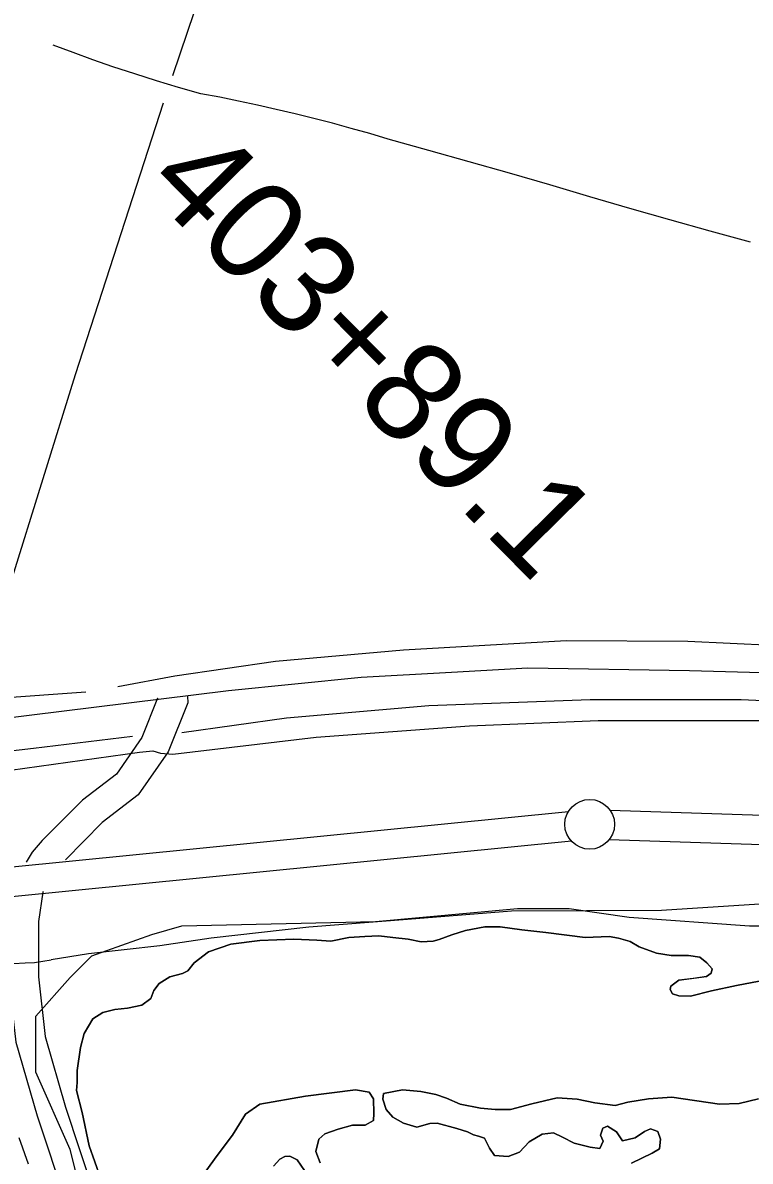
# Model space of a CAD drawing. Extents: x 3297753 to 3335611, y 652252 to 677623.
# Drawn here: x 3318936 to 3319667, y 672894 to 674037 of the extents above; entities that cross this region are included whole.
import ezdxf

# ---------------------------------------------------------------- set-up
doc = ezdxf.new("R2010")
doc.units = 0
for name, color, linetype in [('V-LEVE-TOET', 7, 'Continuous'), ('V-RIVR-EDGE', 7, 'Continuous'), ('V-ROAD-CNTR', 7, 'Continuous'), ('V-SITE-VEGE', 7, 'Continuous'), ('V-SURV-IDEN', 7, 'Continuous'), ('V-SURV-LINE', 7, 'Continuous'), ('V-TOPO-SHOR', 7, 'Continuous'), ('V-WETL-SWMP', 7, 'Continuous')]:
    doc.layers.add(name, color=color, linetype=linetype)

msp = doc.modelspace()

# ---------------------------------------------------------------- linework, layer by layer
at = {"layer": 'V-LEVE-TOET'}
for points in [[(3319086.7, 673302.7), (3319230.5, 673319.5), (3319384.8, 673331.1), (3319514, 673336.3), (3319675.7, 673336.4), (3319829.9, 673328.4), (3319990.7, 673317.1), (3320180.4, 673316.6), (3320338.9, 673310.1), (3320536.4, 673305.2), (3320585.2, 673304)], [(3316947.6, 673080.2), (3317084.6, 673088.5), (3317198.8, 673096.9), (3317356.3, 673114.4), (3317452.4, 673125.4), (3317564.7, 673140.1), (3317672.6, 673149), (3317732.5, 673154), (3317870.7, 673167), (3317984.9, 673175.8), (3318083.4, 673185.9), (3318211.8, 673200.2), (3318327.6, 673212.1), (3318586.4, 673245.3), (3318745.6, 673263.2), (3318908.7, 673284.5), (3319053.3, 673304.5)], [(3319053.3, 673304.5), (3319066.7, 673306), (3319074.1, 673303.6), (3319086.7, 673302.7)], [(3320416.8, 673121.3), (3320333, 673126), (3320211.8, 673132.6), (3320108.4, 673134.7), (3319978.2, 673140.9), (3319833, 673150.1), (3319696.9, 673153.3), (3319577.6, 673145.6), (3319426.9, 673145), (3319322.5, 673136.5), (3319223.3, 673128.7), (3319125.2, 673117.8), (3319073.6, 673109.9), (3319001.9, 673101.9), (3318964.5, 673095.9)], [(3318903.5, 673099.2), (3318912.1, 673096.8), (3318926.6, 673092.4), (3318938.3, 673093), (3318947.7, 673093.3), (3318964.5, 673095.9)]]:
    msp.add_lwpolyline(points, dxfattribs=at)
at = {"layer": 'V-RIVR-EDGE'}
msp.add_spline([(3319128.4, 669896.1), (3319102.4, 669879.1), (3319066.7, 669858.6), (3318998.7, 669821.5), (3318951.4, 669795.7), (3318909.4, 669773.7), (3318888.8, 669759.4), (3318855.4, 669738.9), (3318784.8, 669700.7), (3318721.5, 669664.8), (3318664, 669631.6), (3318611.6, 669602.2), (3318546.3, 669558.2), (3318510.6, 669535.8), (3318467.5, 669512.6), (3318428.6, 669485.2), (3318397.2, 669465.9), (3318376.2, 669455.1), (3318341.6, 669437.3), (3318290, 669414.2), (3318221.3, 669382.9), (3318160.7, 669354.4), (3318105.6, 669327.4), (3318072.2, 669313.1), (3318054.3, 669302.3), (3318037.6, 669291.1), (3318008.5, 669278.3), (3317934.7, 669245.6), (3317848.2, 669204.7), (3317778.3, 669175.8), (3317690.1, 669136.4), (3317626.9, 669112.5), (3317574.9, 669094.4), (3317522.1, 669077.9), (3317438.3, 669052.5), (3317361.8, 669030.2), (3317325.3, 669021), (3317282.6, 669010.6), (3317240.4, 669001), (3317195, 668994.9), (3317157.7, 668992.7), (3317125.1, 668988.9), (3317099.9, 668988.2), (3317080.2, 668991.7), (3317051.9, 668995.3), (3317007.3, 668998.1), (3316976.3, 668998.2), (3316934, 668997.1), (3316897.1, 668994.1), (3316852.9, 668984.1), (3316825.3, 668979.2), (3316789.6, 668968.4), (3316757.8, 668964.6), (3316689.2, 668960.9), (3316637.2, 668958.7), (3316609.3, 668962.3), (3316564.3, 668966.2), (3316521.7, 668969.5), (3316453.4, 668978.2), (3316408.5, 668983.7), (3316370.9, 668990.8), (3316339.5, 669003.6), (3316308.1, 669017.7), (3316175.6, 669059.1), (3316062.4, 669095.9), (3316009, 669111.1), (3315957.5, 669138.8), (3315917.6, 669168.7), (3315889.7, 669185.5), (3315866.1, 669203.8), (3315831.3, 669231.4), (3315800.7, 669249.3), (3315742.6, 669272.7), (3315665.5, 669309), (3315570.2, 669365), (3315493.2, 669416), (3315408.4, 669475.2), (3315304.6, 669541), (3315222.5, 669595.5), (3315155.1, 669631.7), (3315081.5, 669664.5), (3315028.9, 669686.3), (3315002.9, 669692.6), (3314990.9, 669694.2), (3314966.1, 669703.9), (3314940.5, 669718.3), (3314918.4, 669734.7), (3314896.8, 669755.7), (3314868.1, 669779), (3314813.2, 669818.3), (3314771.8, 669851.4), (3314742, 669877.8), (3314699, 669923.3), (3314661.5, 669973.4), (3314624.4, 670022.8), (3314598.5, 670050.4), (3314575.3, 670069.8), (3314546.6, 670087.7), (3314523.4, 670094), (3314495.5, 670098.3), (3314476.1, 670103.8), (3314468, 670107.7), (3314463.3, 670108.9), (3314460.6, 670106.2), (3314446.3, 670107.7), (3314437.4, 670115.5), (3314433.1, 670128.3), (3314432, 670143.1), (3314432.4, 670159), (3314428.9, 670163.6), (3314421.2, 670172.6), (3314382.1, 670199.4), (3314356.2, 670215), (3314336.4, 670225.1), (3314320.5, 670227.5), (3314307.7, 670227.1), (3314297.6, 670226), (3314289.5, 670228.7), (3314284.1, 670233.4), (3314263.6, 670256.3), (3314234.2, 670300.2), (3314210.3, 670339.9), (3314184, 670376.4), (3314159.6, 670409.4), (3314121.8, 670464.6), (3314083.9, 670521.7), (3314058.4, 670561.3), (3314047.6, 670571.4), (3314026.3, 670588.9), (3314010.8, 670599.8), (3314004.2, 670603.3), (3313993.8, 670604.5), (3313981.3, 670603.7), (3313978.6, 670604.9), (3313958.9, 670618.9), (3313934.1, 670640.7), (3313892.3, 670683.5), (3313876.5, 670708.7), (3313854.1, 670736.3), (3313826.2, 670759.2), (3313808, 670773.2), (3313806.5, 670777.9), (3313803.4, 670800.8), (3313791.1, 670838.1), (3313772.6, 670874.2), (3313744.7, 670904.9), (3313727.3, 670918.5), (3313708.7, 670925.1), (3313696.3, 670933.3), (3313689.8, 670944.9), (3313684.4, 670960.1), (3313677.1, 670978.7), (3313670.1, 670989.6), (3313657, 671002.4), (3313636.1, 671018.4), (3313615.6, 671042.9), (3313603.2, 671064.6), (3313592, 671080.5), (3313565.3, 671118.2), (3313548.7, 671147), (3313542.2, 671155.9), (3313529.4, 671167.9), (3313524, 671178.4), (3313524, 671193.9), (3313519.4, 671213.7), (3313509.4, 671244.8), (3313494, 671276.2), (3313469.6, 671310.8), (3313446.5, 671348.1), (3313425.2, 671380.7), (3313399.7, 671423.8), (3313367.3, 671477.8), (3313340.6, 671517.8), (3313310.9, 671556.7), (3313282.6, 671594), (3313261.4, 671615.7), (3313235.8, 671644.1), (3313221.6, 671667.8), (3313207.7, 671695.8), (3313192.2, 671714.4), (3313177.9, 671738.5), (3313162.9, 671770.7), (3313133.1, 671822.8), (3313095.7, 671899.2), (3313081.4, 671936.1), (3313064.5, 671974.6), (3313049.4, 672009.1), (3313032.4, 672030.9), (3313011.5, 672048.4), (3313010, 672053.4), (3313008.1, 672060), (3313006.1, 672063.5), (3312992.2, 672075.6), (3312979.8, 672090.3), (3312969.4, 672106.6), (3312960.2, 672133.8), (3312954.8, 672153.6), (3312938.6, 672182), (3312919.3, 672214.2), (3312906.5, 672244.5), (3312890.3, 672278.3), (3312865.6, 672319), (3312852.5, 672347.4), (3312845.2, 672364.5), (3312835.9, 672379.6), (3312824.3, 672390.5), (3312817.3, 672405.2), (3312803.1, 672430.1), (3312791.1, 672451.5), (3312777.6, 672467.4), (3312769.1, 672479), (3312760.2, 672496.5), (3312756.4, 672525.2), (3312752.9, 672545), (3312743.3, 672569.5), (3312730.9, 672593.9), (3312715.1, 672611.4), (3312711.2, 672618.4), (3312711.2, 672622.7), (3312712, 672630), (3312706.6, 672640.1), (3312695.4, 672653.7), (3312691.5, 672656.1), (3312691.1, 672649.9), (3312671.7, 672650.3), (3312659.3, 672651.5), (3312656.6, 672653.4), (3312655.9, 672655.8), (3312655.9, 672660.4), (3312657.4, 672663.9), (3312662.5, 672667.4), (3312666, 672667.8), (3312673.3, 672666.2), (3312685.4, 672662.7), (3312689.6, 672663.4), (3312690.8, 672666.5), (3312680.8, 672685.2), (3312674.2, 672698.4), (3312664.9, 672710.4), (3312661.5, 672722.9), (3312652.6, 672744.6), (3312642.6, 672764.8), (3312630.6, 672779.9), (3312620.2, 672802.5), (3312606.6, 672821.5), (3312599.7, 672834.7), (3312586.9, 672851.8), (3312575.7, 672877), (3312565.4, 672908.1), (3312555.3, 672925.5), (3312544.5, 672942.6), (3312535.3, 672972.1), (3312524.5, 673007.4), (3312515.2, 673033.5), (3312497.5, 673081.2), (3312492.1, 673094.8), (3312486.3, 673107.2), (3312471.6, 673121.2), (3312462.4, 673128.6), (3312455.8, 673144.9), (3312445.4, 673179.1), (3312425.7, 673220.2), (3312421.5, 673234.2), (3312420.8, 673246.2), (3312418.1, 673255.5), (3312403, 673297.1), (3312376.5, 673363), (3312353.7, 673425.1), (3312312.8, 673516.8), (3312308.2, 673523), (3312298.1, 673530), (3312295.8, 673533.9), (3312295.9, 673544.7), (3312295.1, 673561.4), (3312291.3, 673578.1), (3312279.7, 673610.7), (3312265.9, 673650.7), (3312259.7, 673670.5), (3312252.8, 673700.3), (3312246.3, 673719), (3312244.3, 673722.1), (3312239.7, 673724.4), (3312231.2, 673731.4), (3312227.7, 673739.6), (3312227.3, 673747.7), (3312225.8, 673765.2), (3312221.6, 673783.8), (3312215.1, 673806.7), (3312206.6, 673824.6), (3312195.8, 673854.8), (3312188.5, 673891.7), (3312185.8, 673909.2), (3312175.8, 673935.9), (3312163.1, 673960.4), (3312160, 673967.8), (3312160, 673981.3), (3312156.2, 674003.9), (3312152.8, 674023.6), (3312140.5, 674063.6), (3312122.8, 674126.1), (3312116.7, 674157.1), (3312105.9, 674205.2), (3312092, 674242.9), (3312078.9, 674267.4), (3312075.5, 674280.6), (3312073.9, 674291.4), (3312066.2, 674307.3), (3312063.9, 674314.7), (3312064.7, 674322.5), (3312065.1, 674329.1), (3312058.5, 674339.5), (3312053.5, 674350), (3312051.6, 674359.7), (3312049.3, 674374.5), (3312044.4, 674402.8), (3312044.4, 674407.4), (3312047.9, 674412.9), (3312049.4, 674416.3), (3312048.7, 674421.4), (3312045.2, 674426.4), (3312039.4, 674428.4), (3312032.5, 674462.9), (3312024.4, 674503.7), (3312017.9, 674530.1), (3312012.5, 674533.6), (3312009, 674538.6), (3312009, 674542.1), (3312012.1, 674544.4), (3312016.4, 674545.2), (3312018, 674549.8), (3312015.7, 674570.4), (3312009.9, 674590.2), (3312007.6, 674592.9), (3312003.3, 674595.2), (3311998.7, 674597.6), (3311999.9, 674600.7), (3312002.6, 674604.5), (3312003, 674610.8), (3311997.6, 674625.1), (3311996.8, 674634), (3311998, 674649.9), (3311996.9, 674660.4), (3311993, 674667.4), (3311983, 674679.4), (3311982.6, 674692.6), (3311982.3, 674714.7), (3311983.9, 674718.2), (3311981.2, 674735.3), (3311978.9, 674740), (3311972.7, 674751.6), (3311965, 674768.3), (3311960.4, 674783.4), (3311953.5, 674811.8), (3311951.6, 674835.8), (3311949.7, 674865.3), (3311946.7, 674884.3), (3311939.3, 674896.3), (3311937.8, 674903.7), (3311938.6, 674914.2), (3311938.2, 674925.4), (3311931.7, 674958), (3311920.9, 674990.2), (3311909.8, 675028.6), (3311896.7, 675065.9), (3311889.8, 675096.6), (3311885.6, 675114.4), (3311882.5, 675119.1), (3311872, 675124.1), (3311865, 675124.2), (3311859.2, 675119.1), (3311856.9, 675114.5), (3311856.9, 675109.4), (3311858.4, 675104.8), (3311869.6, 675098.9), (3311876.2, 675089.6), (3311876.2, 675087.7), (3311871.9, 675086.9), (3311863, 675086.9), (3311853.7, 675086.2), (3311849.4, 675081.5), (3311847.1, 675075.7), (3311847.1, 675072.2), (3311847.1, 675067.2), (3311849.7, 675059.4), (3311849, 675056.3), (3311844.3, 675053.6), (3311838.9, 675052.1), (3311833.8, 675052.1), (3311831.1, 675057.9), (3311827.7, 675068.8), (3311827.7, 675074.2), (3311826.9, 675076.2), (3311824.6, 675077.7), (3311819.5, 675077.7), (3311814.9, 675073.9), (3311809.8, 675072.7), (3311793.1, 675068.1), (3311785, 675068.1), (3311778, 675073.6), (3311775.7, 675079.4), (3311778.5, 675091.4), (3311781.6, 675104.2), (3311784.3, 675108.5), (3311789.4, 675112.3), (3311788.6, 675115), (3311783.6, 675117), (3311782.4, 675122), (3311782.4, 675125.9), (3311787.9, 675135.2), (3311787.5, 675139.1), (3311785.2, 675141), (3311771.6, 675136.4), (3311760.7, 675134.9), (3311735.9, 675134.2), (3311725.8, 675133.8), (3311723.5, 675134.6), (3311722.4, 675138.9), (3311722.4, 675153.6), (3311723.2, 675168.7), (3311725.9, 675175.7), (3311733.3, 675184.2), (3311735.7, 675190.8), (3311740.4, 675212.1)], degree=3, dxfattribs=at)
at = {"layer": 'V-ROAD-CNTR'}
for points in [[(3319265.9, 673931.2), (3319247.1, 673936.3), (3319228.4, 673941.2), (3319209.5, 673945.9), (3319190.6, 673950.3), (3319171.7, 673954.6), (3319152.7, 673958.6), (3319133.7, 673962.4), (3319114.6, 673966), (3319092.4, 673972.4), (3319070.3, 673979), (3319048.3, 673985.9), (3319026.4, 673993.1), (3319006.4, 674000.1), (3318986.4, 674007.3), (3318966.5, 674014.8)], [(3319666.8, 673816.9), (3319626.4, 673827.9), (3319586, 673839.2), (3319545.7, 673850.7), (3319505.5, 673862.5), (3319465.4, 673874.5), (3319424.9, 673886.2), (3319384.3, 673897.7), (3319343.8, 673909.1), (3319303.1, 673920.3), (3319284.5, 673925.9), (3319265.9, 673931.2)], [(3316881.5, 673135.7), (3317060, 673149.8), (3317382.6, 673179.3), (3317785.5, 673222.3), (3318241.2, 673265.8), (3318741.8, 673317.1), (3319142.7, 673366.7), (3319275.7, 673379.9), (3319366.5, 673385.1), (3319443.4, 673389.2), (3319605.7, 673386.6), (3319762.3, 673382.2)], [(3319071.4, 673358.6), (3319071.3, 673359), (3319055.5, 673319.2), (3319029.9, 673282.5), (3318995.9, 673256.4), (3318955.5, 673215.8), (3318945.2, 673204.1), (3318939.3, 673194.2)], [(3319101.3, 673360.9), (3319101.8, 673354.3), (3319082, 673304.8), (3319051.9, 673261.6), (3319015.8, 673233.8), (3318978.7, 673196.5)], [(3318925.6, 673162.2), (3318921.8, 673136.7), (3318921.7, 673077.4), (3318928.8, 673013.3), (3318950.2, 672939.2), (3318979, 672852.4), (3319011.8, 672757), (3319060.3, 672654.4), (3319111.4, 672534.6), (3319152.3, 672438.6), (3319177.6, 672367.7), (3319207.9, 672278.3), (3319227.2, 672207.2), (3319259.9, 672080.3)], [(3318956.5, 673164.5), (3318956.2, 673164), (3318951.8, 673134.4), (3318951.7, 673079), (3318958.3, 673019.1), (3318978.9, 672948.1), (3319007.4, 672862), (3319024.1, 672813.5)]]:
    msp.add_lwpolyline(points, dxfattribs=at)
at = {"layer": 'V-SITE-VEGE'}
for points in [[(3318992.1, 672870.9), (3318983.5, 672905.5), (3318948.9, 672983.3), (3318948.9, 673039.5), (3318983.5, 673078.4), (3319005.1, 673100), (3319065.6, 673121.6), (3319095.8, 673130.3), (3319290.2, 673134.6), (3319432.8, 673147.6), (3319484.7, 673147.6), (3319545.2, 673138.9), (3319666.1, 673130.3), (3319718, 673130.3)], [(3319675.8, 673074.7), (3319652.9, 673070.2), (3319627.7, 673064.9), (3319606.8, 673059.6), (3319595, 673059.7), (3319588.7, 673061.7), (3319586.4, 673066.1), (3319586.8, 673069.6), (3319595.1, 673075.4), (3319622.7, 673079.1), (3319627.4, 673082.6), (3319628.6, 673087), (3319623.2, 673092.9), (3319616.2, 673098.5), (3319604.8, 673100.5), (3319587.4, 673100.3), (3319572.5, 673102.8), (3319555.2, 673109.2), (3319545.9, 673114.4), (3319534.5, 673117.7), (3319525, 673119.4), (3319501, 673118.4), (3319461.3, 673123.5), (3319437.3, 673126), (3319415.3, 673129), (3319400, 673129.1), (3319380.7, 673125.3), (3319366.9, 673121.1), (3319354.2, 673116.5), (3319348.3, 673114.6), (3319336.1, 673113.9), (3319323.1, 673116.8), (3319307.8, 673118.5), (3319293.7, 673120.2), (3319279.5, 673119.5), (3319263.3, 673118.5), (3319245.2, 673114.7), (3319231.4, 673115.6), (3319208.2, 673116.6), (3319174, 673115.4), (3319144.8, 673111.7), (3319122.3, 673104), (3319108.1, 673093.1), (3319101.7, 673084.9), (3319096.2, 673082.2), (3319083.5, 673078.8)], [(3319083.5, 673078.8), (3319072.9, 673072.2), (3319067.7, 673065.1), (3319064.5, 673057.3), (3319055.4, 673050.3), (3319041.2, 673047.3), (3319028.2, 673046.2), (3319016.3, 673043.2), (3319006.4, 673036.6), (3318997.7, 673022.1), (3318994, 673007.9), (3318990.6, 672984.7), (3318990.5, 672972.9), (3318989.7, 672964.7), (3318995.4, 672942.6), (3319002.6, 672909.1), (3319014.1, 672877.1)], [(3319113.2, 672874.3), (3319130, 672898.1), (3319146.7, 672920), (3319159.5, 672940.8), (3319174.1, 672950.9), (3319219.8, 672959.1), (3319270.3, 672965.4), (3319284, 672962.9), (3319288.3, 672956.2), (3319288.5, 672941.6), (3319288.1, 672934.5), (3319279.8, 672929.9), (3319267.2, 672930), (3319252.6, 672925.8), (3319239.2, 672921.2), (3319233.2, 672915.7), (3319230.4, 672903.5), (3319234.6, 672892.1)], [(3319516.2, 672919.9), (3319518.9, 672914), (3319515.7, 672906.5), (3319505.9, 672907.8), (3319489.8, 672911.9), (3319478, 672917.9), (3319469, 672922.3), (3319457.6, 672920.8), (3319444.5, 672913.1), (3319435, 672902.9), (3319423.5, 672898.3), (3319409.8, 672899.6), (3319404.7, 672906.7), (3319399.7, 672917), (3319393.8, 672919), (3319388.7, 672920.3), (3319382.8, 672923.1), (3319371.8, 672926.7), (3319352.2, 672932), (3319344.7, 672931.7), (3319331.7, 672927.8), (3319318.4, 672931.9), (3319307.8, 672937.9), (3319300.8, 672945.8), (3319297.7, 672956.1), (3319298.2, 672961.6), (3319317.5, 672965.3), (3319335.6, 672963.6), (3319350.9, 672960.7), (3319361.5, 672957.1), (3319375.2, 672951.1), (3319395.6, 672946.9), (3319410.6, 672945.6), (3319425.9, 672945.5), (3319447.2, 672951.2), (3319472.8, 672957.3), (3319492.9, 672955.9), (3319510.6, 672952.2), (3319531, 672949.7), (3319543.6, 672953.1), (3319564.5, 672956.5), (3319587.8, 672957.9), (3319635.7, 672951.1), (3319655.4, 672951.7), (3319675.1, 672956.3)], [(3319547.4, 672891.7), (3319568, 672901.8), (3319575.5, 672906), (3319576.4, 672915.8), (3319573.7, 672923.7), (3319566.6, 672926.2), (3319560.3, 672923.5), (3319551.2, 672917.2), (3319538.2, 672914.2), (3319532.4, 672923.3), (3319523.4, 672928.9), (3319518.6, 672927), (3319516.2, 672919.9)], [(3319218.8, 672884.4), (3319211.4, 672895.1), (3319204.3, 672898.7), (3319199.2, 672898.3), (3319194.1, 672895.6), (3319187.7, 672888.6)]]:
    msp.add_lwpolyline(points, dxfattribs=at)
at = {"layer": 'V-SURV-LINE'}
for points in [[(3317181.1, 673016.1), (3319484, 673245)], [(3319525.9, 673246.4), (3320822.6, 673203.9)], [(3319487, 673215.2), (3317184.1, 672986.2)], [(3320821.6, 673173.9), (3319524.9, 673216.4)]]:
    msp.add_lwpolyline(points, dxfattribs=at)
msp.add_circle((3319505.4, 673232.1), 25, dxfattribs=at)
at = {"layer": 'V-TOPO-SHOR'}
msp.add_line((3318999.2, 673364.7), (3318890.7, 673357.3), dxfattribs=at)
for points in [[(3319086.5, 673984.2), (3319115.7, 674070.6), (3319169.3, 674233.8), (3319228, 674415.6), (3319278.9, 674581.3), (3319341.1, 674775.3), (3319395.6, 674949.7), (3319453.7, 675127.5), (3319482.7, 675226.9), (3319491.2, 675247.4), (3319515.1, 675273.3), (3319589.2, 675324.5), (3319715.3, 675411.9), (3319718.7, 675414.1)], [(3318890.7, 673357.3), (3318923.8, 673474.9), (3318988.9, 673683.9), (3319077.1, 673957)], [(3319731.7, 673409.6), (3319604, 673415.9), (3319481.7, 673416.5), (3319318.2, 673407), (3319189.9, 673395.6), (3319088.7, 673380.8), (3319031.3, 673370.3)], [(3319969, 673343.7), (3319818.1, 673349.7), (3319657.5, 673357), (3319505.8, 673357.1), (3319343.9, 673351.1), (3319200.8, 673338.7), (3319095.6, 673323.9)], [(3319046.2, 673320.4), (3318946.5, 673308.4), (3318788, 673289.8), (3318644.1, 673274.6), (3318493.8, 673258.3), (3318345.5, 673243.5), (3318203.5, 673228.3), (3318087, 673218.7), (3317906.6, 673200.7), (3317728.9, 673183.1), (3317562.6, 673171.2), (3317373.5, 673150.6), (3317209.2, 673132.4), (3317036.6, 673117.5), (3316879.7, 673101.6), (3316796.2, 673100.8), (3316697.9, 673106.3), (3316554.1, 673117.4), (3316379.5, 673133.8), (3316194.6, 673148), (3316106.8, 673149.6), (3315995.8, 673141.9), (3315916.2, 673130.5)], [(3319101.7, 673084.9), (3319108.1, 673093.1), (3319122.3, 673104), (3319144.8, 673111.7), (3319174, 673115.4), (3319208.2, 673116.6), (3319231.4, 673115.6), (3319245.2, 673114.7), (3319263.3, 673118.5), (3319279.5, 673119.5), (3319293.7, 673120.2), (3319307.8, 673118.5), (3319323.1, 673116.8), (3319336.1, 673113.9), (3319348.3, 673114.6), (3319354.2, 673116.5), (3319366.9, 673121.1), (3319380.7, 673125.3), (3319400, 673129.1), (3319415.3, 673129), (3319437.3, 673126), (3319461.3, 673123.5), (3319501, 673118.4), (3319525, 673119.4), (3319534.5, 673117.7), (3319545.9, 673114.4), (3319555.2, 673109.2), (3319572.5, 673102.8), (3319587.4, 673100.3), (3319604.8, 673100.5), (3319616.2, 673098.5), (3319623.2, 673092.9), (3319628.6, 673087), (3319627.4, 673082.6), (3319622.7, 673079.1), (3319609.3, 673077.3), (3319595.1, 673075.4), (3319586.8, 673069.6), (3319586.4, 673066.1), (3319588.7, 673061.7), (3319595, 673059.7), (3319606.8, 673059.6), (3319627.7, 673064.9), (3319652.9, 673070.2), (3319675.8, 673074.7)], [(3319014.1, 672877.1), (3319002.6, 672909.1), (3318995.4, 672942.6), (3318989.7, 672964.7), (3318990.5, 672972.9), (3318990.6, 672984.7), (3318994, 673007.9), (3318997.7, 673022.1), (3319006.4, 673036.6), (3319016.3, 673043.2), (3319028.2, 673046.2), (3319041.2, 673047.3), (3319055.4, 673050.3), (3319064.5, 673057.3), (3319067.7, 673065.1), (3319072.9, 673072.2), (3319083.5, 673078.8), (3319096.2, 673082.2), (3319101.7, 673084.9)], [(3319234.6, 672892.1), (3319230.4, 672903.5), (3319233.2, 672915.7), (3319239.2, 672921.2), (3319252.6, 672925.8), (3319267.2, 672930), (3319279.8, 672929.9), (3319288.1, 672934.5), (3319288.5, 672941.6), (3319288.3, 672956.2), (3319284, 672962.9), (3319270.3, 672965.4), (3319219.8, 672959.1), (3319174.1, 672950.9), (3319159.5, 672940.8), (3319146.7, 672920), (3319130, 672898.1), (3319113.2, 672874.3)], [(3319675.1, 672956.3), (3319655.4, 672951.7), (3319635.7, 672951.1), (3319587.8, 672957.9), (3319564.5, 672956.5), (3319543.6, 672953.1), (3319531, 672949.7), (3319510.6, 672952.2), (3319492.9, 672955.9), (3319472.8, 672957.3), (3319447.2, 672951.2), (3319425.9, 672945.5), (3319410.6, 672945.6), (3319395.6, 672946.9), (3319375.2, 672951.1), (3319361.5, 672957.1), (3319350.9, 672960.7), (3319335.6, 672963.6), (3319317.5, 672965.3), (3319298.2, 672961.6), (3319297.7, 672956.1), (3319300.8, 672945.8), (3319307.8, 672937.9), (3319318.4, 672931.9), (3319331.7, 672927.8), (3319344.7, 672931.7), (3319352.2, 672932), (3319371.8, 672926.7), (3319382.8, 672923.1), (3319388.7, 672920.3), (3319393.8, 672919), (3319399.7, 672917), (3319404.7, 672906.7), (3319409.8, 672899.6), (3319423.5, 672898.3), (3319435, 672902.9), (3319444.5, 672913.1), (3319457.6, 672920.8), (3319469, 672922.3), (3319478, 672917.9), (3319489.8, 672911.9), (3319505.9, 672907.8), (3319515.7, 672906.5), (3319518.9, 672914)], [(3319518.9, 672914), (3319516.2, 672919.9), (3319518.6, 672927), (3319523.4, 672928.9), (3319532.4, 672923.3), (3319538.2, 672914.2), (3319551.2, 672917.2), (3319560.3, 672923.5), (3319566.6, 672926.2), (3319573.7, 672923.7), (3319576.4, 672915.8), (3319575.5, 672906), (3319568, 672901.8), (3319547.4, 672891.7)], [(3319187.7, 672888.6), (3319194.1, 672895.6), (3319199.2, 672898.3), (3319204.3, 672898.7), (3319211.4, 672895.1), (3319218.8, 672884.4)]]:
    msp.add_lwpolyline(points, dxfattribs=at)
at = {"layer": 'V-WETL-SWMP'}
msp.add_lwpolyline([(3318931.8, 672917.4), (3318941.3, 672890.9)], dxfattribs=at)

# ---------------------------------------------------------------- texts
at = {"layer": 'V-SURV-IDEN'}
msp.add_text('403+89.1', height=100, rotation=314.5969, dxfattribs=at).set_placement((3319055.9, 673872.7))

doc.saveas('drawing.dxf')
